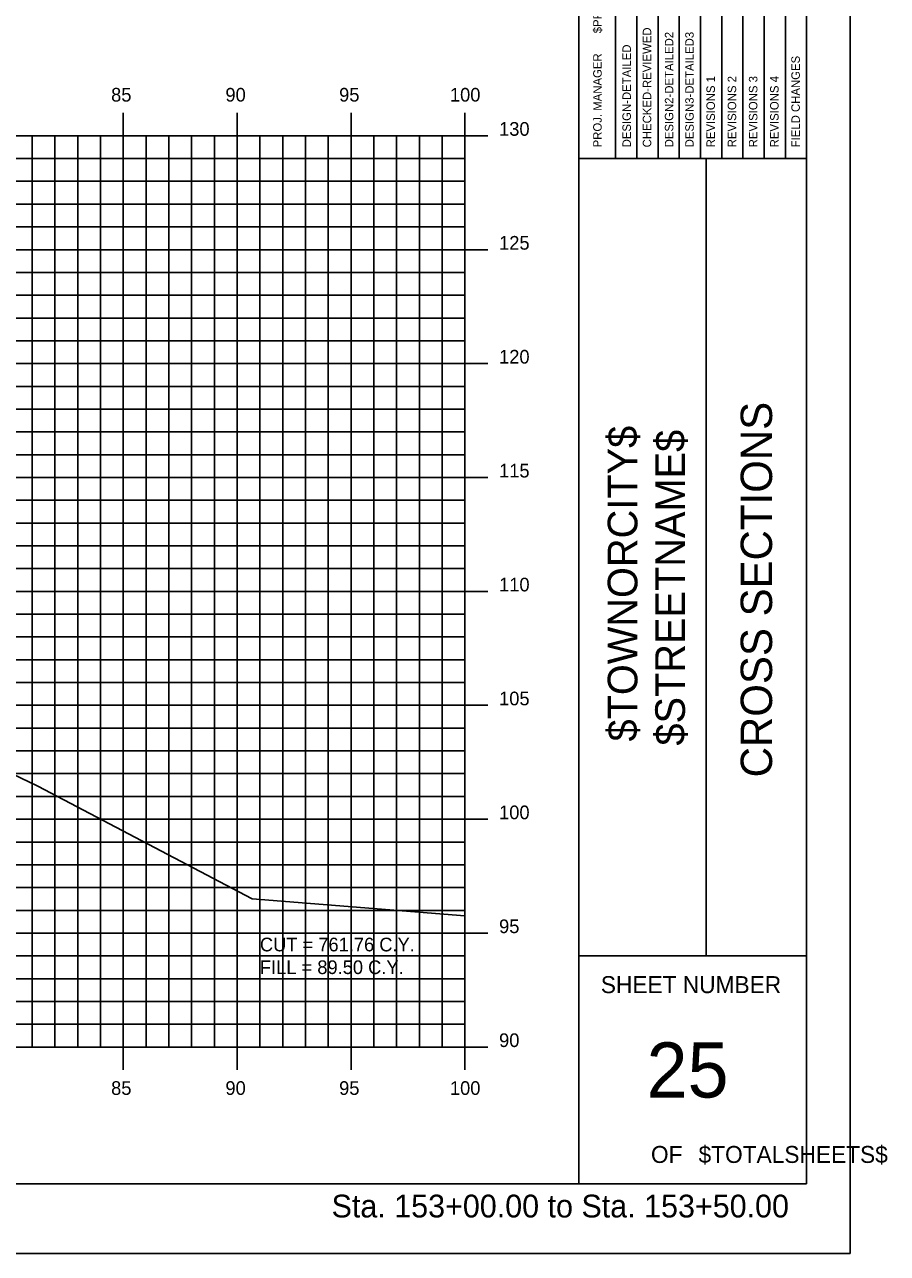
# Model space of a CAD drawing. Extents: x 850598 to 870284, y 366541 to 366651.
# Drawn here: x 852062.1 to 852100, y 366541.2 to 366595.1 of the extents above; entities that cross this region are included whole.
import ezdxf

# ---------------------------------------------------------------- set-up
doc = ezdxf.new("R2010")
doc.units = 0
for name, color, linetype in [('BORDER', 7, 'Continuous'), ('D_Text_Standard', 7, 'Continuous'), ('H_V ANNOTATION', 7, 'Continuous'), ('HIGHWAY_TITLE', 7, 'Continuous'), ('MAJOR', 7, 'Continuous'), ('MINOR', 7, 'Continuous'), ('PLOT BOUNDARY', 7, 'Continuous'), ('S_Roadway_Centerline', 7, 'Continuous')]:
    doc.layers.add(name, color=color, linetype=linetype)

msp = doc.modelspace()

# ---------------------------------------------------------------- linework, layer by layer
at = {"layer": 'BORDER'}
for p, q in [((852086.436, 366544.225), (852086.436, 366649.225)), ((852096.436, 366544.225), (852096.436, 366649.225)), ((852086.436, 366589.228), (852096.436, 366589.228)), ((852092.027, 366554.228), (852092.027, 366589.228)), ((852086.436, 366554.228), (852096.436, 366554.228)), ((851936.436, 366544.225), (852096.436, 366544.225))]:
    msp.add_line(p, q, dxfattribs=at)
for points in [[(852088.984, 366589.231), (852088.984, 366606.728)], [(852089.916, 366606.728), (852089.916, 366589.231)], [(852090.847, 366589.231), (852090.847, 366606.728)], [(852091.779, 366589.231), (852091.779, 366606.728)], [(852092.711, 366589.231), (852092.711, 366606.728)], [(852093.642, 366589.231), (852093.642, 366606.728)], [(852094.574, 366589.231), (852094.574, 366606.728)], [(852095.506, 366589.231), (852095.506, 366606.728)], [(852088.052, 366589.231), (852088.052, 366606.022)]]:
    msp.add_lwpolyline(points, dxfattribs=at)
at = {"layer": 'MAJOR'}
for p, q in [((852066.436, 366591.227), (852066.436, 366590.225)), ((852066.436, 366591.227), (852066.436, 366590.225)), ((852071.436, 366591.227), (852071.436, 366590.225)), ((852071.436, 366591.227), (852071.436, 366590.225)), ((852076.436, 366591.227), (852076.436, 366590.225)), ((852076.436, 366591.227), (852076.436, 366590.225)), ((852081.436, 366591.227), (852081.436, 366590.225)), ((852081.436, 366591.227), (852081.436, 366590.225)), ((851941.436, 366590.225), (852081.436, 366590.225)), ((851941.436, 366590.225), (852081.436, 366590.225)), ((851941.436, 366590.225), (852081.436, 366590.225)), ((851941.436, 366590.225), (852081.436, 366590.225)), ((852066.436, 366550.225), (852066.436, 366590.225)), ((852066.436, 366550.225), (852066.436, 366590.225)), ((852071.436, 366550.225), (852071.436, 366590.225)), ((852071.436, 366550.225), (852071.436, 366590.225)), ((852076.436, 366550.225), (852076.436, 366590.225)), ((852076.436, 366550.225), (852076.436, 366590.225)), ((852082.438, 366590.225), (852080.434, 366590.225)), ((852082.438, 366590.225), (852080.434, 366590.225)), ((852081.436, 366550.225), (852081.436, 366590.225)), ((852081.436, 366550.225), (852081.436, 366590.225)), ((852081.436, 366550.225), (852081.436, 366590.225)), ((852081.436, 366550.225), (852081.436, 366590.225)), ((851941.436, 366585.225), (852081.436, 366585.225)), ((851941.436, 366585.225), (852081.436, 366585.225)), ((852082.438, 366585.225), (852080.434, 366585.225)), ((852082.438, 366585.225), (852080.434, 366585.225)), ((851941.436, 366580.225), (852081.436, 366580.225)), ((851941.436, 366580.225), (852081.436, 366580.225)), ((852082.438, 366580.225), (852080.434, 366580.225)), ((852082.438, 366580.225), (852080.434, 366580.225)), ((851941.436, 366575.225), (852081.436, 366575.225)), ((851941.436, 366575.225), (852081.436, 366575.225)), ((852082.438, 366575.225), (852080.434, 366575.225)), ((852082.438, 366575.225), (852080.434, 366575.225)), ((851941.436, 366570.225), (852081.436, 366570.225)), ((851941.436, 366570.225), (852081.436, 366570.225)), ((852082.438, 366570.225), (852080.434, 366570.225)), ((852082.438, 366570.225), (852080.434, 366570.225)), ((851941.436, 366565.225), (852081.436, 366565.225)), ((851941.436, 366565.225), (852081.436, 366565.225)), ((852082.438, 366565.225), (852080.434, 366565.225)), ((852082.438, 366565.225), (852080.434, 366565.225)), ((851941.436, 366560.225), (852081.436, 366560.225)), ((851941.436, 366560.225), (852081.436, 366560.225)), ((852082.438, 366560.225), (852080.434, 366560.225)), ((852082.438, 366560.225), (852080.434, 366560.225)), ((851941.436, 366555.225), (852081.436, 366555.225)), ((851941.436, 366555.225), (852081.436, 366555.225)), ((852082.438, 366555.225), (852080.434, 366555.225)), ((852082.438, 366555.225), (852080.434, 366555.225)), ((851941.436, 366550.225), (852081.436, 366550.225)), ((851941.436, 366550.225), (852081.436, 366550.225)), ((851941.436, 366550.225), (852081.436, 366550.225)), ((851941.436, 366550.225), (852081.436, 366550.225)), ((852066.436, 366549.223), (852066.436, 366550.225)), ((852066.436, 366549.223), (852066.436, 366550.225)), ((852071.436, 366549.223), (852071.436, 366550.225)), ((852071.436, 366549.223), (852071.436, 366550.225)), ((852076.436, 366549.223), (852076.436, 366550.225)), ((852076.436, 366549.223), (852076.436, 366550.225)), ((852082.438, 366550.225), (852080.434, 366550.225)), ((852082.438, 366550.225), (852080.434, 366550.225)), ((852081.436, 366549.223), (852081.436, 366550.225)), ((852081.436, 366549.223), (852081.436, 366550.225))]:
    msp.add_line(p, q, dxfattribs=at)
at = {"layer": 'MINOR'}
for p, q in [((852062.436, 366550.225), (852062.436, 366590.225)), ((852062.436, 366550.225), (852062.436, 366590.225)), ((852063.436, 366550.225), (852063.436, 366590.225)), ((852063.436, 366550.225), (852063.436, 366590.225)), ((852064.436, 366550.225), (852064.436, 366590.225)), ((852064.436, 366550.225), (852064.436, 366590.225)), ((852065.436, 366550.225), (852065.436, 366590.225)), ((852065.436, 366550.225), (852065.436, 366590.225)), ((852067.436, 366550.225), (852067.436, 366590.225)), ((852067.436, 366550.225), (852067.436, 366590.225)), ((852068.436, 366550.225), (852068.436, 366590.225)), ((852068.436, 366550.225), (852068.436, 366590.225)), ((852069.436, 366550.225), (852069.436, 366590.225)), ((852069.436, 366550.225), (852069.436, 366590.225)), ((852070.436, 366550.225), (852070.436, 366590.225)), ((852070.436, 366550.225), (852070.436, 366590.225)), ((852072.436, 366550.225), (852072.436, 366590.225)), ((852072.436, 366550.225), (852072.436, 366590.225)), ((852073.436, 366550.225), (852073.436, 366590.225)), ((852073.436, 366550.225), (852073.436, 366590.225)), ((852074.436, 366550.225), (852074.436, 366590.225)), ((852074.436, 366550.225), (852074.436, 366590.225)), ((852075.436, 366550.225), (852075.436, 366590.225)), ((852075.436, 366550.225), (852075.436, 366590.225)), ((852077.436, 366550.225), (852077.436, 366590.225)), ((852077.436, 366550.225), (852077.436, 366590.225)), ((852078.436, 366550.225), (852078.436, 366590.225)), ((852078.436, 366550.225), (852078.436, 366590.225)), ((852079.436, 366550.225), (852079.436, 366590.225)), ((852079.436, 366550.225), (852079.436, 366590.225)), ((852080.436, 366550.225), (852080.436, 366590.225)), ((852080.436, 366550.225), (852080.436, 366590.225)), ((851941.436, 366589.225), (852081.436, 366589.225)), ((851941.436, 366589.225), (852081.436, 366589.225)), ((852081.436, 366589.225), (852080.434, 366589.225)), ((852081.436, 366589.225), (852080.434, 366589.225)), ((851941.436, 366588.225), (852081.436, 366588.225)), ((851941.436, 366588.225), (852081.436, 366588.225)), ((852081.436, 366588.225), (852080.434, 366588.225)), ((852081.436, 366588.225), (852080.434, 366588.225)), ((851941.436, 366587.225), (852081.436, 366587.225)), ((851941.436, 366587.225), (852081.436, 366587.225)), ((852081.436, 366587.225), (852080.434, 366587.225)), ((852081.436, 366587.225), (852080.434, 366587.225)), ((851941.436, 366586.225), (852081.436, 366586.225)), ((851941.436, 366586.225), (852081.436, 366586.225)), ((852081.436, 366586.225), (852080.434, 366586.225)), ((852081.436, 366586.225), (852080.434, 366586.225)), ((851941.436, 366584.225), (852081.436, 366584.225)), ((851941.436, 366584.225), (852081.436, 366584.225)), ((852081.436, 366584.225), (852080.434, 366584.225)), ((852081.436, 366584.225), (852080.434, 366584.225)), ((851941.436, 366583.225), (852081.436, 366583.225)), ((851941.436, 366583.225), (852081.436, 366583.225)), ((852081.436, 366583.225), (852080.434, 366583.225)), ((852081.436, 366583.225), (852080.434, 366583.225)), ((851941.436, 366582.225), (852081.436, 366582.225)), ((851941.436, 366582.225), (852081.436, 366582.225)), ((852081.436, 366582.225), (852080.434, 366582.225)), ((852081.436, 366582.225), (852080.434, 366582.225)), ((851941.436, 366581.225), (852081.436, 366581.225)), ((851941.436, 366581.225), (852081.436, 366581.225)), ((852081.436, 366581.225), (852080.434, 366581.225)), ((852081.436, 366581.225), (852080.434, 366581.225)), ((851941.436, 366579.225), (852081.436, 366579.225)), ((851941.436, 366579.225), (852081.436, 366579.225)), ((852081.436, 366579.225), (852080.434, 366579.225)), ((852081.436, 366579.225), (852080.434, 366579.225)), ((851941.436, 366578.225), (852081.436, 366578.225)), ((851941.436, 366578.225), (852081.436, 366578.225)), ((852081.436, 366578.225), (852080.434, 366578.225)), ((852081.436, 366578.225), (852080.434, 366578.225)), ((851941.436, 366577.225), (852081.436, 366577.225)), ((851941.436, 366577.225), (852081.436, 366577.225)), ((852081.436, 366577.225), (852080.434, 366577.225)), ((852081.436, 366577.225), (852080.434, 366577.225)), ((851941.436, 366576.225), (852081.436, 366576.225)), ((851941.436, 366576.225), (852081.436, 366576.225)), ((852081.436, 366576.225), (852080.434, 366576.225)), ((852081.436, 366576.225), (852080.434, 366576.225)), ((851941.436, 366574.225), (852081.436, 366574.225)), ((851941.436, 366574.225), (852081.436, 366574.225)), ((852081.436, 366574.225), (852080.434, 366574.225)), ((852081.436, 366574.225), (852080.434, 366574.225)), ((851941.436, 366573.225), (852081.436, 366573.225)), ((851941.436, 366573.225), (852081.436, 366573.225)), ((852081.436, 366573.225), (852080.434, 366573.225)), ((852081.436, 366573.225), (852080.434, 366573.225)), ((851941.436, 366572.225), (852081.436, 366572.225)), ((851941.436, 366572.225), (852081.436, 366572.225)), ((852081.436, 366572.225), (852080.434, 366572.225)), ((852081.436, 366572.225), (852080.434, 366572.225)), ((851941.436, 366571.225), (852081.436, 366571.225)), ((851941.436, 366571.225), (852081.436, 366571.225)), ((852081.436, 366571.225), (852080.434, 366571.225)), ((852081.436, 366571.225), (852080.434, 366571.225)), ((851941.436, 366569.225), (852081.436, 366569.225)), ((851941.436, 366569.225), (852081.436, 366569.225)), ((852081.436, 366569.225), (852080.434, 366569.225)), ((852081.436, 366569.225), (852080.434, 366569.225)), ((851941.436, 366568.225), (852081.436, 366568.225)), ((851941.436, 366568.225), (852081.436, 366568.225)), ((852081.436, 366568.225), (852080.434, 366568.225)), ((852081.436, 366568.225), (852080.434, 366568.225)), ((851941.436, 366567.225), (852081.436, 366567.225)), ((851941.436, 366567.225), (852081.436, 366567.225)), ((852081.436, 366567.225), (852080.434, 366567.225)), ((852081.436, 366567.225), (852080.434, 366567.225)), ((851941.436, 366566.225), (852081.436, 366566.225)), ((851941.436, 366566.225), (852081.436, 366566.225)), ((852081.436, 366566.225), (852080.434, 366566.225)), ((852081.436, 366566.225), (852080.434, 366566.225)), ((851941.436, 366564.225), (852081.436, 366564.225)), ((851941.436, 366564.225), (852081.436, 366564.225)), ((852081.436, 366564.225), (852080.434, 366564.225)), ((852081.436, 366564.225), (852080.434, 366564.225)), ((851941.436, 366563.225), (852081.436, 366563.225)), ((851941.436, 366563.225), (852081.436, 366563.225)), ((852081.436, 366563.225), (852080.434, 366563.225)), ((852081.436, 366563.225), (852080.434, 366563.225)), ((851941.436, 366562.225), (852081.436, 366562.225)), ((851941.436, 366562.225), (852081.436, 366562.225)), ((852081.436, 366562.225), (852080.434, 366562.225)), ((852081.436, 366562.225), (852080.434, 366562.225)), ((851941.436, 366561.225), (852081.436, 366561.225)), ((851941.436, 366561.225), (852081.436, 366561.225)), ((852081.436, 366561.225), (852080.434, 366561.225)), ((852081.436, 366561.225), (852080.434, 366561.225)), ((851941.436, 366559.225), (852081.436, 366559.225)), ((851941.436, 366559.225), (852081.436, 366559.225)), ((852081.436, 366559.225), (852080.434, 366559.225)), ((852081.436, 366559.225), (852080.434, 366559.225)), ((851941.436, 366558.225), (852081.436, 366558.225)), ((851941.436, 366558.225), (852081.436, 366558.225)), ((852081.436, 366558.225), (852080.434, 366558.225)), ((852081.436, 366558.225), (852080.434, 366558.225)), ((851941.436, 366557.225), (852081.436, 366557.225)), ((851941.436, 366557.225), (852081.436, 366557.225)), ((852081.436, 366557.225), (852080.434, 366557.225)), ((852081.436, 366557.225), (852080.434, 366557.225)), ((851941.436, 366556.225), (852081.436, 366556.225)), ((851941.436, 366556.225), (852081.436, 366556.225)), ((852081.436, 366556.225), (852080.434, 366556.225)), ((852081.436, 366556.225), (852080.434, 366556.225)), ((851941.436, 366554.225), (852081.436, 366554.225)), ((851941.436, 366554.225), (852081.436, 366554.225)), ((852081.436, 366554.225), (852080.434, 366554.225)), ((852081.436, 366554.225), (852080.434, 366554.225)), ((851941.436, 366553.225), (852081.436, 366553.225)), ((851941.436, 366553.225), (852081.436, 366553.225)), ((852081.436, 366553.225), (852080.434, 366553.225)), ((852081.436, 366553.225), (852080.434, 366553.225)), ((851941.436, 366552.225), (852081.436, 366552.225)), ((851941.436, 366552.225), (852081.436, 366552.225)), ((852081.436, 366552.225), (852080.434, 366552.225)), ((852081.436, 366552.225), (852080.434, 366552.225)), ((851941.436, 366551.225), (852081.436, 366551.225)), ((851941.436, 366551.225), (852081.436, 366551.225)), ((852081.436, 366551.225), (852080.434, 366551.225)), ((852081.436, 366551.225), (852080.434, 366551.225))]:
    msp.add_line(p, q, dxfattribs=at)
at = {"layer": 'PLOT BOUNDARY'}
msp.add_lwpolyline([(851928.343, 366541.166), (852098.343, 366541.166), (852098.343, 366651.166), (851928.343, 366651.166)], close=True, dxfattribs=at)
at = {"layer": 'S_Roadway_Centerline'}
msp.add_lwpolyline([(851941.436, 366574.453), (851943.321, 366574.423), (851946.536, 366574.46), (851980.858, 366575.849), (851982.939, 366576.064), (851991.913, 366577.55), (851993.793, 366577.81), (851998.411, 366578.342), (852004.903, 366578.693), (852013.263, 366579.078), (852019.907, 366579.067), (852028.804, 366579.117), (852033.48, 366578.227), (852033.768, 366578.181), (852034.58, 366577.752), (852053.095, 366566.266), (852062.688, 366561.68), (852072.092, 366556.736), (852081.436, 366555.981)], dxfattribs=at)

# ---------------------------------------------------------------- texts
at = {"layer": 'BORDER'}
for s, height, rotation, p in [('$PROJMANAGER$', 0.37275, 90, (852087.441, 366594.723)), ('CHECKED-REVIEWED', 0.37275, 90, (852089.617, 366589.716)), ('DESIGN2-DETAILED2', 0.37275, 90, (852090.586, 366589.716)), ('DESIGN3-DETAILED3', 0.37275, 90, (852091.481, 366589.716)), ('PROJ. MANAGER', 0.37275, 90, (852087.441, 366589.716)), ('DESIGN-DETAILED', 0.37275, 90, (852088.723, 366589.716)), ('FIELD CHANGES', 0.37275, 90, (852096.139, 366589.716)), ('REVISIONS 1', 0.37275, 90, (852092.412, 366589.716)), ('REVISIONS 2', 0.37275, 90, (852093.344, 366589.716)), ('REVISIONS 3', 0.37275, 90, (852094.276, 366589.716)), ('REVISIONS 4', 0.37275, 90, (852095.207, 366589.716)), ('CROSS SECTIONS', 1.37787, 90, (852094.921, 366562.062)), ('SHEET NUMBER', 0.74527, 360, (852087.402, 366552.592)), ('25', 2.4194, 360, (852089.412, 366548.008)), ('OF', 0.7453, 360, (852089.603, 366545.138)), ('$TOTALSHEETS$', 0.74527, 360, (852091.693, 366545.138))]:
    msp.add_text(s, height=height, rotation=rotation, dxfattribs=at).set_placement(p)
at = {"layer": 'D_Text_Standard'}
for s, p in [('CUT = 761.76 C.Y.', (852072.436, 366554.425)), ('FILL = 89.50 C.Y.', (852072.436, 366553.429))]:
    msp.add_text(s, height=0.6, dxfattribs=at).set_placement(p)
at = {"layer": 'H_V ANNOTATION'}
for s, height, p in [('85', 0.6, (852065.904, 366591.725)), ('90', 0.6, (852070.922, 366591.725)), ('95', 0.6, (852075.914, 366591.725)), ('100', 0.6, (852080.778, 366591.725)), ('130', 0.6, (852082.936, 366590.225)), ('125', 0.6, (852082.936, 366585.225)), ('120', 0.6, (852082.936, 366580.225)), ('115', 0.6, (852082.936, 366575.225)), ('110', 0.6, (852082.936, 366570.225)), ('105', 0.6, (852082.936, 366565.225)), ('100', 0.6, (852082.936, 366560.225)), ('95', 0.6, (852082.936, 366555.225)), ('90', 0.6, (852082.936, 366550.225)), ('85', 0.6, (852065.904, 366548.125)), ('90', 0.6, (852070.922, 366548.125)), ('95', 0.6, (852075.914, 366548.125)), ('100', 0.6, (852080.778, 366548.125)), ('Sta. 153+00.00 to Sta. 153+50.00', 1.0002, (852075.582, 366542.745))]:
    msp.add_text(s, height=height, dxfattribs=at).set_placement(p)
at = {"layer": 'HIGHWAY_TITLE'}
for s, p in [('$TOWNORCITY$', (852089.009, 366563.637)), ('$STREETNAME$', (852091.096, 366563.457))]:
    msp.add_text(s, height=1.30428, rotation=90, dxfattribs=at).set_placement(p)

doc.saveas('drawing.dxf')
